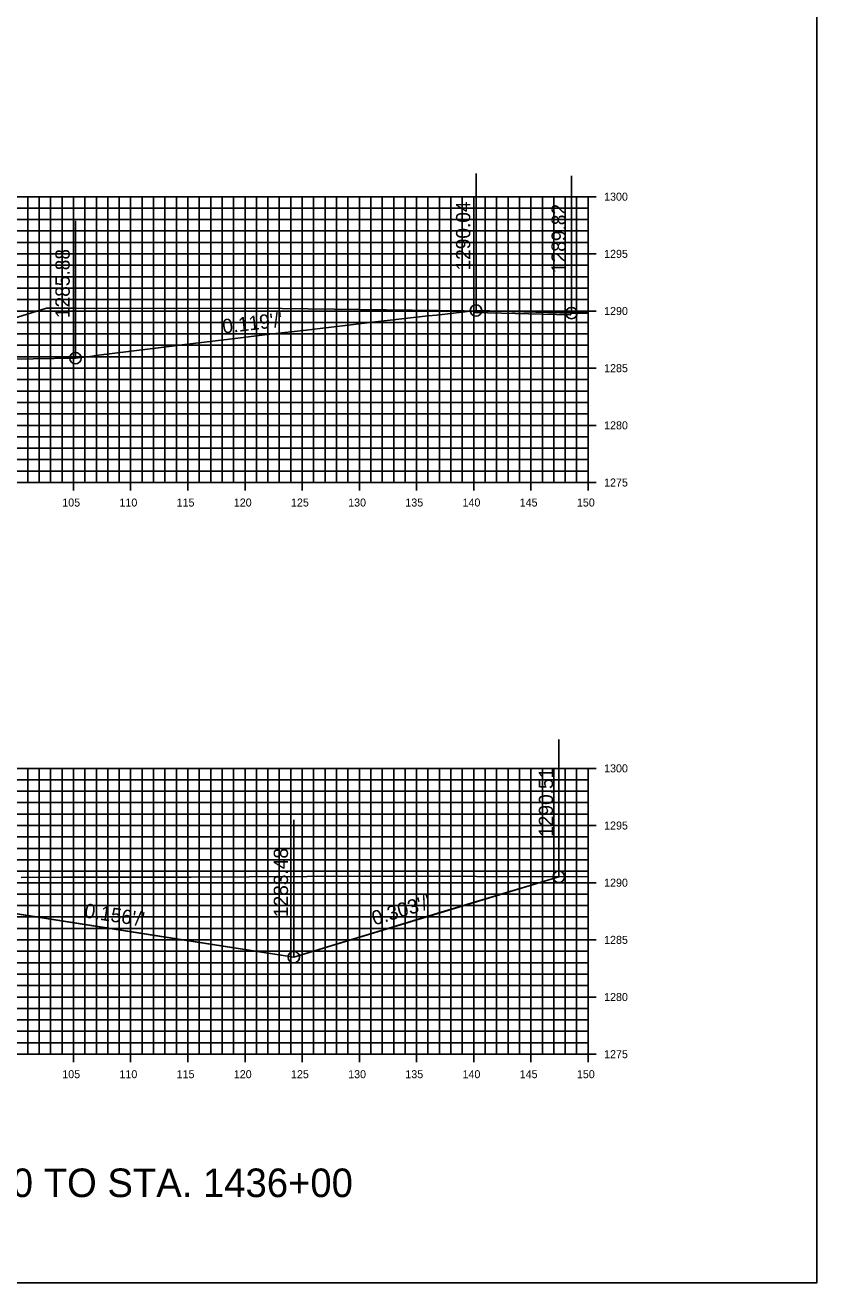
# Model space of a CAD drawing. Extents: x 674939 to 678919, y 750652 to 765176.
# Drawn here: x 678849.3 to 678918.5, y 758512.6 to 758622.6 of the extents above; entities that cross this region are included whole.
import ezdxf

# ---------------------------------------------------------------- set-up
doc = ezdxf.new("R2010")
doc.units = 0
for name, color, linetype in [('R_Axis', 7, 'Continuous'), ('R_Axis Annot', 7, 'Continuous'), ('R_Draft', 7, 'Continuous'), ('R_Exist Surface', 7, 'Continuous'), ('R_Fin Surface', 7, 'Continuous'), ('R_Grid', 7, 'Continuous'), ('R_No Plot', 7, 'Continuous'), ('R_Proposed Road', 7, 'Continuous'), ('R_Xsect Elev', 7, 'Continuous'), ('R_Xsect Slope', 7, 'Continuous')]:
    doc.layers.add(name, color=color, linetype=linetype)

msp = doc.modelspace()

# ---------------------------------------------------------------- linework, layer by layer
at = {"layer": 'R_Axis'}
for p, q in [((678899.23, 758607.55), (678897.83, 758607.55)), ((678898.53, 758582.55), (678898.53, 758607.55)), ((678899.23, 758602.55), (678897.83, 758602.55)), ((678899.23, 758597.55), (678897.83, 758597.55)), ((678899.23, 758592.55), (678897.83, 758592.55)), ((678899.23, 758587.55), (678897.83, 758587.55)), ((678853.53, 758581.85), (678853.53, 758583.25)), ((678858.53, 758581.85), (678858.53, 758583.25)), ((678863.53, 758581.85), (678863.53, 758583.25)), ((678868.53, 758581.85), (678868.53, 758583.25)), ((678873.53, 758581.85), (678873.53, 758583.25)), ((678878.53, 758581.85), (678878.53, 758583.25)), ((678883.53, 758581.85), (678883.53, 758583.25)), ((678888.53, 758581.85), (678888.53, 758583.25)), ((678893.53, 758581.85), (678893.53, 758583.25)), ((678898.53, 758581.85), (678898.53, 758583.25)), ((678598.53, 758582.55), (678898.53, 758582.55)), ((678899.23, 758582.55), (678897.83, 758582.55)), ((678899.23, 758557.55), (678897.83, 758557.55)), ((678898.53, 758532.55), (678898.53, 758557.55)), ((678899.23, 758552.55), (678897.83, 758552.55)), ((678899.23, 758547.55), (678897.83, 758547.55)), ((678899.23, 758542.55), (678897.83, 758542.55)), ((678899.23, 758537.55), (678897.83, 758537.55)), ((678598.53, 758532.55), (678898.53, 758532.55)), ((678853.53, 758531.85), (678853.53, 758533.25)), ((678858.53, 758531.85), (678858.53, 758533.25)), ((678863.53, 758531.85), (678863.53, 758533.25)), ((678868.53, 758531.85), (678868.53, 758533.25)), ((678873.53, 758531.85), (678873.53, 758533.25)), ((678878.53, 758531.85), (678878.53, 758533.25)), ((678883.53, 758531.85), (678883.53, 758533.25)), ((678888.53, 758531.85), (678888.53, 758533.25)), ((678893.53, 758531.85), (678893.53, 758533.25)), ((678899.23, 758532.55), (678897.83, 758532.55)), ((678898.53, 758531.85), (678898.53, 758533.25))]:
    msp.add_line(p, q, dxfattribs=at)
at = {"layer": 'R_Exist Surface'}
for points in [[(678834.63, 758592.74), (678849.39, 758597.24), (678851.16, 758597.79), (678853.71, 758597.8), (678871.77, 758597.78), (678887.7, 758597.57), (678898.53, 758597.44)], [(678848.96, 758548), (678852.47, 758548.02), (678863.81, 758548.02), (678879.04, 758548.13), (678898.53, 758548.05)]]:
    msp.add_lwpolyline(points, dxfattribs=at)
at = {"layer": 'R_Fin Surface'}
for points in [[(678837.91, 758593.74), (678838.67, 758593.66), (678842.13, 758593.29), (678845.13, 758593.32), (678847.3, 758593.35), (678850, 758593.38), (678853.7, 758593.43), (678855.18, 758593.61), (678855.49, 758593.65), (678861.66, 758594.41), (678863.27, 758594.61), (678867.89, 758595.17), (678870.69, 758595.51), (678873.89, 758595.88), (678877.78, 758596.34), (678879.68, 758596.56), (678884.56, 758597.12), (678885.27, 758597.2), (678888.73, 758597.59), (678891.08, 758597.53), (678897.08, 758597.37), (678897.35, 758597.36), (678897.43, 758597.36), (678898.53, 758597.34)], [(678819.38, 758545.67), (678823.58, 758546.32), (678824.69, 758546.49), (678826.99, 758546.36), (678833.6, 758545.97), (678840.62, 758545.57), (678840.82, 758545.56), (678841.46, 758545.53), (678844.09, 758545.43), (678844.88, 758545.4), (678851.87, 758544.3), (678855.06, 758543.8), (678862.11, 758542.69), (678866.78, 758541.96), (678872.79, 758541.04), (678876.79, 758542.26), (678879.02, 758542.94), (678885.69, 758544.97), (678892.28, 758546.95), (678893.66, 758547.37), (678895.97, 758548.06)], [(678844.88, 758545.4), (678872.79, 758541.04), (678895.97, 758548.06)]]:
    msp.add_lwpolyline(points, dxfattribs=at)
at = {"layer": 'R_Grid'}
for p, q in [((678598.53, 758607.55), (678898.53, 758607.55)), ((678849.53, 758582.55), (678849.53, 758607.55)), ((678850.53, 758582.55), (678850.53, 758607.55)), ((678851.53, 758582.55), (678851.53, 758607.55)), ((678852.53, 758582.55), (678852.53, 758607.55)), ((678853.53, 758582.55), (678853.53, 758607.55)), ((678854.53, 758582.55), (678854.53, 758607.55)), ((678855.53, 758582.55), (678855.53, 758607.55)), ((678856.53, 758582.55), (678856.53, 758607.55)), ((678857.53, 758582.55), (678857.53, 758607.55)), ((678858.53, 758582.55), (678858.53, 758607.55)), ((678859.53, 758582.55), (678859.53, 758607.55)), ((678860.53, 758582.55), (678860.53, 758607.55)), ((678861.53, 758582.55), (678861.53, 758607.55)), ((678862.53, 758582.55), (678862.53, 758607.55)), ((678863.53, 758582.55), (678863.53, 758607.55)), ((678864.53, 758582.55), (678864.53, 758607.55)), ((678865.53, 758582.55), (678865.53, 758607.55)), ((678866.53, 758582.55), (678866.53, 758607.55)), ((678867.53, 758582.55), (678867.53, 758607.55)), ((678868.53, 758582.55), (678868.53, 758607.55)), ((678869.53, 758582.55), (678869.53, 758607.55)), ((678870.53, 758582.55), (678870.53, 758607.55)), ((678871.53, 758582.55), (678871.53, 758607.55)), ((678872.53, 758582.55), (678872.53, 758607.55)), ((678873.53, 758582.55), (678873.53, 758607.55)), ((678874.53, 758582.55), (678874.53, 758607.55)), ((678875.53, 758582.55), (678875.53, 758607.55)), ((678876.53, 758582.55), (678876.53, 758607.55)), ((678877.53, 758582.55), (678877.53, 758607.55)), ((678878.53, 758582.55), (678878.53, 758607.55)), ((678879.53, 758582.55), (678879.53, 758607.55)), ((678880.53, 758582.55), (678880.53, 758607.55)), ((678881.53, 758582.55), (678881.53, 758607.55)), ((678882.53, 758582.55), (678882.53, 758607.55)), ((678883.53, 758582.55), (678883.53, 758607.55)), ((678884.53, 758582.55), (678884.53, 758607.55)), ((678885.53, 758582.55), (678885.53, 758607.55)), ((678886.53, 758582.55), (678886.53, 758607.55)), ((678887.53, 758582.55), (678887.53, 758607.55)), ((678888.53, 758582.55), (678888.53, 758607.55)), ((678889.53, 758582.55), (678889.53, 758607.55)), ((678890.53, 758582.55), (678890.53, 758607.55)), ((678891.53, 758582.55), (678891.53, 758607.55)), ((678892.53, 758582.55), (678892.53, 758607.55)), ((678893.53, 758582.55), (678893.53, 758607.55)), ((678894.53, 758582.55), (678894.53, 758607.55)), ((678895.53, 758582.55), (678895.53, 758607.55)), ((678896.53, 758582.55), (678896.53, 758607.55)), ((678897.53, 758582.55), (678897.53, 758607.55)), ((678898.53, 758582.55), (678898.53, 758607.55)), ((678598.53, 758606.55), (678898.53, 758606.55)), ((678598.53, 758605.55), (678898.53, 758605.55)), ((678598.53, 758604.55), (678898.53, 758604.55)), ((678598.53, 758603.55), (678898.53, 758603.55)), ((678598.53, 758602.55), (678898.53, 758602.55)), ((678598.53, 758601.55), (678898.53, 758601.55)), ((678598.53, 758600.55), (678898.53, 758600.55)), ((678598.53, 758599.55), (678898.53, 758599.55)), ((678598.53, 758598.55), (678898.53, 758598.55)), ((678598.53, 758597.55), (678898.53, 758597.55)), ((678598.53, 758596.55), (678898.53, 758596.55)), ((678598.53, 758595.55), (678898.53, 758595.55)), ((678598.53, 758594.55), (678898.53, 758594.55)), ((678598.53, 758593.55), (678898.53, 758593.55)), ((678598.53, 758592.55), (678898.53, 758592.55)), ((678598.53, 758591.55), (678898.53, 758591.55)), ((678598.53, 758590.55), (678898.53, 758590.55)), ((678598.53, 758589.55), (678898.53, 758589.55)), ((678598.53, 758588.55), (678898.53, 758588.55)), ((678598.53, 758587.55), (678898.53, 758587.55)), ((678598.53, 758586.55), (678898.53, 758586.55)), ((678598.53, 758585.55), (678898.53, 758585.55)), ((678598.53, 758584.55), (678898.53, 758584.55)), ((678598.53, 758583.55), (678898.53, 758583.55)), ((678598.53, 758582.55), (678898.53, 758582.55)), ((678598.53, 758557.55), (678898.53, 758557.55)), ((678849.53, 758532.55), (678849.53, 758557.55)), ((678850.53, 758532.55), (678850.53, 758557.55)), ((678851.53, 758532.55), (678851.53, 758557.55)), ((678852.53, 758532.55), (678852.53, 758557.55)), ((678853.53, 758532.55), (678853.53, 758557.55)), ((678854.53, 758532.55), (678854.53, 758557.55)), ((678855.53, 758532.55), (678855.53, 758557.55)), ((678856.53, 758532.55), (678856.53, 758557.55)), ((678857.53, 758532.55), (678857.53, 758557.55)), ((678858.53, 758532.55), (678858.53, 758557.55)), ((678859.53, 758532.55), (678859.53, 758557.55)), ((678860.53, 758532.55), (678860.53, 758557.55)), ((678861.53, 758532.55), (678861.53, 758557.55)), ((678862.53, 758532.55), (678862.53, 758557.55)), ((678863.53, 758532.55), (678863.53, 758557.55)), ((678864.53, 758532.55), (678864.53, 758557.55)), ((678865.53, 758532.55), (678865.53, 758557.55)), ((678866.53, 758532.55), (678866.53, 758557.55)), ((678867.53, 758532.55), (678867.53, 758557.55)), ((678868.53, 758532.55), (678868.53, 758557.55)), ((678869.53, 758532.55), (678869.53, 758557.55)), ((678870.53, 758532.55), (678870.53, 758557.55)), ((678871.53, 758532.55), (678871.53, 758557.55)), ((678872.53, 758532.55), (678872.53, 758557.55)), ((678873.53, 758532.55), (678873.53, 758557.55)), ((678874.53, 758532.55), (678874.53, 758557.55)), ((678875.53, 758532.55), (678875.53, 758557.55)), ((678876.53, 758532.55), (678876.53, 758557.55)), ((678877.53, 758532.55), (678877.53, 758557.55)), ((678878.53, 758532.55), (678878.53, 758557.55)), ((678879.53, 758532.55), (678879.53, 758557.55)), ((678880.53, 758532.55), (678880.53, 758557.55)), ((678881.53, 758532.55), (678881.53, 758557.55)), ((678882.53, 758532.55), (678882.53, 758557.55)), ((678883.53, 758532.55), (678883.53, 758557.55)), ((678884.53, 758532.55), (678884.53, 758557.55)), ((678885.53, 758532.55), (678885.53, 758557.55)), ((678886.53, 758532.55), (678886.53, 758557.55)), ((678887.53, 758532.55), (678887.53, 758557.55)), ((678888.53, 758532.55), (678888.53, 758557.55)), ((678889.53, 758532.55), (678889.53, 758557.55)), ((678890.53, 758532.55), (678890.53, 758557.55)), ((678891.53, 758532.55), (678891.53, 758557.55)), ((678892.53, 758532.55), (678892.53, 758557.55)), ((678893.53, 758532.55), (678893.53, 758557.55)), ((678894.53, 758532.55), (678894.53, 758557.55)), ((678895.53, 758532.55), (678895.53, 758557.55)), ((678896.53, 758532.55), (678896.53, 758557.55)), ((678897.53, 758532.55), (678897.53, 758557.55)), ((678898.53, 758532.55), (678898.53, 758557.55)), ((678598.53, 758556.55), (678898.53, 758556.55)), ((678598.53, 758555.55), (678898.53, 758555.55)), ((678598.53, 758554.55), (678898.53, 758554.55)), ((678598.53, 758553.55), (678898.53, 758553.55)), ((678598.53, 758552.55), (678898.53, 758552.55)), ((678598.53, 758551.55), (678898.53, 758551.55)), ((678598.53, 758550.55), (678898.53, 758550.55)), ((678598.53, 758549.55), (678898.53, 758549.55)), ((678598.53, 758548.55), (678898.53, 758548.55)), ((678598.53, 758547.55), (678898.53, 758547.55)), ((678598.53, 758546.55), (678898.53, 758546.55)), ((678598.53, 758545.55), (678898.53, 758545.55)), ((678598.53, 758544.55), (678898.53, 758544.55)), ((678598.53, 758543.55), (678898.53, 758543.55)), ((678598.53, 758542.55), (678898.53, 758542.55)), ((678598.53, 758541.55), (678898.53, 758541.55)), ((678598.53, 758540.55), (678898.53, 758540.55)), ((678598.53, 758539.55), (678898.53, 758539.55)), ((678598.53, 758538.55), (678898.53, 758538.55)), ((678598.53, 758537.55), (678898.53, 758537.55)), ((678598.53, 758536.55), (678898.53, 758536.55)), ((678598.53, 758535.55), (678898.53, 758535.55)), ((678598.53, 758534.55), (678898.53, 758534.55)), ((678598.53, 758533.55), (678898.53, 758533.55)), ((678598.53, 758532.55), (678898.53, 758532.55))]:
    msp.add_line(p, q, dxfattribs=at)
at = {"layer": 'R_No Plot'}
msp.add_lwpolyline([(678578.53, 758512.55), (678918.53, 758512.55), (678918.53, 758732.55), (678578.53, 758732.55)], close=True, dxfattribs=at)
for centre in [(678888.73, 758597.59), (678897.08, 758597.37), (678853.7, 758593.43), (678895.97, 758548.06), (678872.79, 758541.04)]:
    msp.add_circle(centre, 0.5, dxfattribs=at)
at = {"layer": 'R_Proposed Road'}
msp.add_lwpolyline([(678897.08, 758597.37), (678888.73, 758597.59), (678888.53, 758597.42), (678896.97, 758597.21)], close=True, dxfattribs=at)
at = {"layer": 'R_Xsect Elev'}
for p, q in [((678888.73, 758597.59), (678888.73, 758609.59)), ((678897.08, 758597.37), (678897.08, 758609.37)), ((678853.7, 758593.43), (678853.7, 758605.43)), ((678895.97, 758548.06), (678895.97, 758560.06)), ((678872.79, 758541.04), (678872.79, 758553.04))]:
    msp.add_line(p, q, dxfattribs=at)

# ---------------------------------------------------------------- texts
at = {"layer": 'R_Axis Annot'}
for s, p in [('1300', (678899.93, 758607.2)), ('1295', (678899.93, 758602.2)), ('1290', (678899.93, 758597.2)), ('1285', (678899.93, 758592.2)), ('1280', (678899.93, 758587.2)), ('1275', (678899.93, 758582.2)), ('105', (678852.55, 758580.45)), ('110', (678857.55, 758580.45)), ('115', (678862.55, 758580.45)), ('120', (678867.55, 758580.45)), ('125', (678872.55, 758580.45)), ('130', (678877.55, 758580.45)), ('135', (678882.55, 758580.45)), ('140', (678887.55, 758580.45)), ('145', (678892.55, 758580.45)), ('150', (678897.55, 758580.45)), ('1300', (678899.93, 758557.2)), ('1295', (678899.93, 758552.2)), ('1290', (678899.93, 758547.2)), ('1285', (678899.93, 758542.2)), ('1280', (678899.93, 758537.2)), ('1275', (678899.93, 758532.2)), ('105', (678852.55, 758530.45)), ('110', (678857.55, 758530.45)), ('115', (678862.55, 758530.45)), ('120', (678867.55, 758530.45)), ('125', (678872.55, 758530.45)), ('130', (678877.55, 758530.45)), ('135', (678882.55, 758530.45)), ('140', (678887.55, 758530.45)), ('145', (678892.55, 758530.45)), ('150', (678897.55, 758530.45))]:
    msp.add_text(s, height=0.7, dxfattribs=at).set_placement(p)
at = {"layer": 'R_Draft'}
msp.add_text('STA. 1433+00 TO STA. 1436+00', height=2.5, dxfattribs=at).set_placement((678828.53, 758520.05))
at = {"layer": 'R_Xsect Elev'}
for s, p in [('1290.04', (678888.23, 758601.09)), ('1289.82', (678896.58, 758600.87)), ('1285.88', (678853.2, 758596.93)), ('1290.51', (678895.47, 758551.56)), ('1283.48', (678872.29, 758544.54))]:
    msp.add_text(s, height=1.25, rotation=90, dxfattribs=at).set_placement(p)
at = {"layer": 'R_Xsect Slope'}
for s, rotation, p in [("0.119'/'", 6.7731, (678866.62, 758595.57)), ("0.156'/'", 351.1125, (678854.42, 758544.52)), ("0.303'/'", 16.8532, (678879.84, 758543.8))]:
    msp.add_text(s, height=1.25, rotation=rotation, dxfattribs=at).set_placement(p)

doc.saveas('drawing.dxf')
